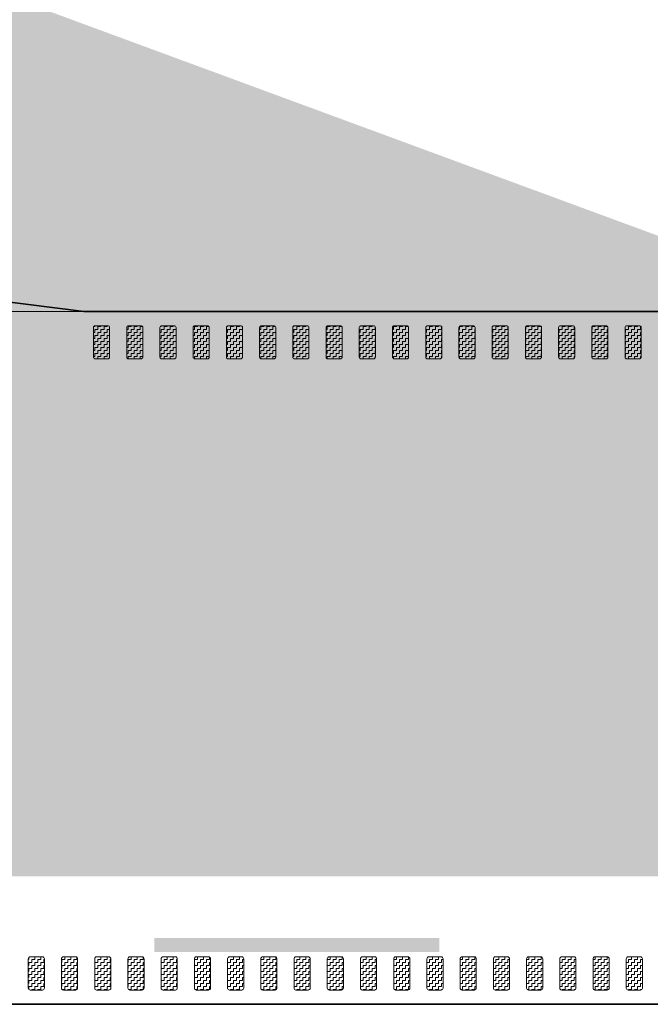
# Model space of a CAD drawing. Header units: metres. Extents: x -699 to 2316, y -1199 to 781.
# Tile 426 of 593: x 842.39 to 849.04, y -225.93 to -215.56. Entities that reach past the tile are written whole.
import ezdxf

# ---------------------------------------------------------------- set-up
doc = ezdxf.new("R2010")
doc.units = ezdxf.units.M
for name, pattern in [('HIDDENX2', [19.05, 12.7, -6.35]), ('VW-3-3_STREEP', [6, 3, -3]), ('VW-9-3_STREEP', [12, 9, -3])]:
    doc.linetypes.add(name, pattern=pattern)
for name, color, linetype, lineweight in [('N-WA-VW-MARKERING_DYNAMISCH-G', 7, 'Continuous', 35), ('N-WE-VH-KANTVERHARDING-G', 210, 'Continuous', 35), ('N-WE-VW-MARKERING_LANGS_STREEP_33-G', 7, 'VW-3-3_STREEP', 13), ('N-WE-VW-MARKERING_LANGS_STREEP_93-G', 7, 'VW-9-3_STREEP', 13)]:
    doc.layers.add(name, color=color, linetype=linetype, lineweight=lineweight)
doc.layers.add('X-XX-AL-TEKENBLAD_VIEWPORT-G', color=7, linetype='Continuous', lineweight=18, plot=False)
pattern_1 = [(180, (0, 63.882073), (-0.03175, -0.03175), [0.03175, -0.03175]), (270, (-0.03175, 63.882073), (0.03175, -0.03175), [0.03175, -0.03175])]

msp = doc.modelspace()

# ---------------------------------------------------------------- hatches: boundary and pattern name
at = {"layer": 'N-WA-VW-MARKERING_DYNAMISCH-G', "lineweight": 9}
h = msp.add_hatch(dxfattribs=at)
h.set_pattern_fill('ZIGZAG', color=8, scale=0.01, angle=180, style=0)
h.set_pattern_definition(pattern_1)
edge = h.paths.add_edge_path()
edge.add_line((843.1888, -218.7794), (843.3188, -218.7794))
edge.add_arc((843.3188, -218.7994), 0.02, 0, 90, ccw=False)
edge.add_line((843.3388, -218.7994), (843.3388, -219.1094))
edge.add_arc((843.3188, -219.1094), 0.02, 270, 360, ccw=False)
edge.add_line((843.3188, -219.1294), (843.1888, -219.1294))
edge.add_arc((843.1888, -219.1094), 0.02, 180, 270, ccw=False)
edge.add_line((843.1688, -219.1094), (843.1688, -218.7994))
edge.add_arc((843.1888, -218.7994), 0.02, 90, 180, ccw=False)
h = msp.add_hatch(dxfattribs=at)
h.set_pattern_fill('ZIGZAG', color=8, scale=0.01, angle=180, style=0)
h.set_pattern_definition(pattern_1)
edge = h.paths.add_edge_path()
edge.add_line((843.5388, -218.7794), (843.6688, -218.7794))
edge.add_arc((843.6688, -218.7994), 0.02, 0, 90, ccw=False)
edge.add_line((843.6888, -218.7994), (843.6888, -219.1094))
edge.add_arc((843.6688, -219.1094), 0.02, 270, 360, ccw=False)
edge.add_line((843.6688, -219.1294), (843.5388, -219.1294))
edge.add_arc((843.5388, -219.1094), 0.02, 180, 270, ccw=False)
edge.add_line((843.5188, -219.1094), (843.5188, -218.7994))
edge.add_arc((843.5388, -218.7994), 0.02, 90, 180, ccw=False)
h = msp.add_hatch(dxfattribs=at)
h.set_pattern_fill('ZIGZAG', color=8, scale=0.01, angle=180, style=0)
h.set_pattern_definition(pattern_1)
edge = h.paths.add_edge_path()
edge.add_line((843.8888, -218.7794), (844.0188, -218.7794))
edge.add_arc((844.0188, -218.7994), 0.02, 0, 90, ccw=False)
edge.add_line((844.0388, -218.7994), (844.0388, -219.1094))
edge.add_arc((844.0188, -219.1094), 0.02, 270, 360, ccw=False)
edge.add_line((844.0188, -219.1294), (843.8888, -219.1294))
edge.add_arc((843.8888, -219.1094), 0.02, 180, 270, ccw=False)
edge.add_line((843.8688, -219.1094), (843.8688, -218.7994))
edge.add_arc((843.8888, -218.7994), 0.02, 90, 180, ccw=False)
h = msp.add_hatch(dxfattribs=at)
h.set_pattern_fill('ZIGZAG', color=8, scale=0.01, angle=180, style=0)
h.set_pattern_definition(pattern_1)
edge = h.paths.add_edge_path()
edge.add_line((844.2388, -218.7794), (844.3688, -218.7794))
edge.add_arc((844.3688, -218.7994), 0.02, 0, 90, ccw=False)
edge.add_line((844.3888, -218.7994), (844.3888, -219.1094))
edge.add_arc((844.3688, -219.1094), 0.02, 270, 360, ccw=False)
edge.add_line((844.3688, -219.1294), (844.2388, -219.1294))
edge.add_arc((844.2388, -219.1094), 0.02, 180, 270, ccw=False)
edge.add_line((844.2188, -219.1094), (844.2188, -218.7994))
edge.add_arc((844.2388, -218.7994), 0.02, 90, 180, ccw=False)
h = msp.add_hatch(dxfattribs=at)
h.set_pattern_fill('ZIGZAG', color=8, scale=0.01, angle=180, style=0)
h.set_pattern_definition(pattern_1)
edge = h.paths.add_edge_path()
edge.add_line((844.5888, -218.7794), (844.7188, -218.7794))
edge.add_arc((844.7188, -218.7994), 0.02, 0, 90, ccw=False)
edge.add_line((844.7388, -218.7994), (844.7388, -219.1094))
edge.add_arc((844.7188, -219.1094), 0.02, 270, 360, ccw=False)
edge.add_line((844.7188, -219.1294), (844.5888, -219.1294))
edge.add_arc((844.5888, -219.1094), 0.02, 180, 270, ccw=False)
edge.add_line((844.5688, -219.1094), (844.5688, -218.7994))
edge.add_arc((844.5888, -218.7994), 0.02, 90, 180, ccw=False)
h = msp.add_hatch(dxfattribs=at)
h.set_pattern_fill('ZIGZAG', color=8, scale=0.01, angle=180, style=0)
h.set_pattern_definition(pattern_1)
edge = h.paths.add_edge_path()
edge.add_line((844.9388, -218.7794), (845.0688, -218.7794))
edge.add_arc((845.0688, -218.7994), 0.02, 0, 90, ccw=False)
edge.add_line((845.0888, -218.7994), (845.0888, -219.1094))
edge.add_arc((845.0688, -219.1094), 0.02, 270, 360, ccw=False)
edge.add_line((845.0688, -219.1294), (844.9388, -219.1294))
edge.add_arc((844.9388, -219.1094), 0.02, 180, 270, ccw=False)
edge.add_line((844.9188, -219.1094), (844.9188, -218.7994))
edge.add_arc((844.9388, -218.7994), 0.02, 90, 180, ccw=False)
h = msp.add_hatch(dxfattribs=at)
h.set_pattern_fill('ZIGZAG', color=8, scale=0.01, angle=180, style=0)
h.set_pattern_definition(pattern_1)
edge = h.paths.add_edge_path()
edge.add_line((845.2888, -218.7794), (845.4188, -218.7794))
edge.add_arc((845.4188, -218.7994), 0.02, 0, 90, ccw=False)
edge.add_line((845.4388, -218.7994), (845.4388, -219.1094))
edge.add_arc((845.4188, -219.1094), 0.02, 270, 360, ccw=False)
edge.add_line((845.4188, -219.1294), (845.2888, -219.1294))
edge.add_arc((845.2888, -219.1094), 0.02, 180, 270, ccw=False)
edge.add_line((845.2688, -219.1094), (845.2688, -218.7994))
edge.add_arc((845.2888, -218.7994), 0.02, 90, 180, ccw=False)
h = msp.add_hatch(dxfattribs=at)
h.set_pattern_fill('ZIGZAG', color=8, scale=0.01, angle=180, style=0)
h.set_pattern_definition(pattern_1)
edge = h.paths.add_edge_path()
edge.add_line((845.6388, -218.7794), (845.7688, -218.7794))
edge.add_arc((845.7688, -218.7994), 0.02, 0, 90, ccw=False)
edge.add_line((845.7888, -218.7994), (845.7888, -219.1094))
edge.add_arc((845.7688, -219.1094), 0.02, 270, 360, ccw=False)
edge.add_line((845.7688, -219.1294), (845.6388, -219.1294))
edge.add_arc((845.6388, -219.1094), 0.02, 180, 270, ccw=False)
edge.add_line((845.6188, -219.1094), (845.6188, -218.7994))
edge.add_arc((845.6388, -218.7994), 0.02, 90, 180, ccw=False)
h = msp.add_hatch(dxfattribs=at)
h.set_pattern_fill('ZIGZAG', color=8, scale=0.01, angle=180, style=0)
h.set_pattern_definition(pattern_1)
edge = h.paths.add_edge_path()
edge.add_line((845.9888, -218.7794), (846.1188, -218.7794))
edge.add_arc((846.1188, -218.7994), 0.02, 0, 90, ccw=False)
edge.add_line((846.1388, -218.7994), (846.1388, -219.1094))
edge.add_arc((846.1188, -219.1094), 0.02, 270, 360, ccw=False)
edge.add_line((846.1188, -219.1294), (845.9888, -219.1294))
edge.add_arc((845.9888, -219.1094), 0.02, 180, 270, ccw=False)
edge.add_line((845.9688, -219.1094), (845.9688, -218.7994))
edge.add_arc((845.9888, -218.7994), 0.02, 90, 180, ccw=False)
h = msp.add_hatch(dxfattribs=at)
h.set_pattern_fill('ZIGZAG', color=8, scale=0.01, angle=180, style=0)
h.set_pattern_definition(pattern_1)
edge = h.paths.add_edge_path()
edge.add_line((846.3388, -218.7794), (846.4688, -218.7794))
edge.add_arc((846.4688, -218.7994), 0.02, 0, 90, ccw=False)
edge.add_line((846.4888, -218.7994), (846.4888, -219.1094))
edge.add_arc((846.4688, -219.1094), 0.02, 270, 360, ccw=False)
edge.add_line((846.4688, -219.1294), (846.3388, -219.1294))
edge.add_arc((846.3388, -219.1094), 0.02, 180, 270, ccw=False)
edge.add_line((846.3188, -219.1094), (846.3188, -218.7994))
edge.add_arc((846.3388, -218.7994), 0.02, 90, 180, ccw=False)
h = msp.add_hatch(dxfattribs=at)
h.set_pattern_fill('ZIGZAG', color=8, scale=0.01, angle=180, style=0)
h.set_pattern_definition(pattern_1)
edge = h.paths.add_edge_path()
edge.add_line((846.6888, -218.7794), (846.8188, -218.7794))
edge.add_arc((846.8188, -218.7994), 0.02, 0, 90, ccw=False)
edge.add_line((846.8388, -218.7994), (846.8388, -219.1094))
edge.add_arc((846.8188, -219.1094), 0.02, 270, 360, ccw=False)
edge.add_line((846.8188, -219.1294), (846.6888, -219.1294))
edge.add_arc((846.6888, -219.1094), 0.02, 180, 270, ccw=False)
edge.add_line((846.6688, -219.1094), (846.6688, -218.7994))
edge.add_arc((846.6888, -218.7994), 0.02, 90, 180, ccw=False)
h = msp.add_hatch(dxfattribs=at)
h.set_pattern_fill('ZIGZAG', color=8, scale=0.01, angle=180, style=0)
h.set_pattern_definition(pattern_1)
edge = h.paths.add_edge_path()
edge.add_line((847.0388, -218.7794), (847.1688, -218.7794))
edge.add_arc((847.1688, -218.7994), 0.02, 0, 90, ccw=False)
edge.add_line((847.1888, -218.7994), (847.1888, -219.1094))
edge.add_arc((847.1688, -219.1094), 0.02, 270, 360, ccw=False)
edge.add_line((847.1688, -219.1294), (847.0388, -219.1294))
edge.add_arc((847.0388, -219.1094), 0.02, 180, 270, ccw=False)
edge.add_line((847.0188, -219.1094), (847.0188, -218.7994))
edge.add_arc((847.0388, -218.7994), 0.02, 90, 180, ccw=False)
h = msp.add_hatch(dxfattribs=at)
h.set_pattern_fill('ZIGZAG', color=8, scale=0.01, angle=180, style=0)
h.set_pattern_definition(pattern_1)
edge = h.paths.add_edge_path()
edge.add_line((847.3888, -218.7794), (847.5188, -218.7794))
edge.add_arc((847.5188, -218.7994), 0.02, 0, 90, ccw=False)
edge.add_line((847.5388, -218.7994), (847.5388, -219.1094))
edge.add_arc((847.5188, -219.1094), 0.02, 270, 360, ccw=False)
edge.add_line((847.5188, -219.1294), (847.3888, -219.1294))
edge.add_arc((847.3888, -219.1094), 0.02, 180, 270, ccw=False)
edge.add_line((847.3688, -219.1094), (847.3688, -218.7994))
edge.add_arc((847.3888, -218.7994), 0.02, 90, 180, ccw=False)
h = msp.add_hatch(dxfattribs=at)
h.set_pattern_fill('ZIGZAG', color=8, scale=0.01, angle=180, style=0)
h.set_pattern_definition(pattern_1)
edge = h.paths.add_edge_path()
edge.add_line((847.7388, -218.7794), (847.8688, -218.7794))
edge.add_arc((847.8688, -218.7994), 0.02, 0, 90, ccw=False)
edge.add_line((847.8888, -218.7994), (847.8888, -219.1094))
edge.add_arc((847.8688, -219.1094), 0.02, 270, 360, ccw=False)
edge.add_line((847.8688, -219.1294), (847.7388, -219.1294))
edge.add_arc((847.7388, -219.1094), 0.02, 180, 270, ccw=False)
edge.add_line((847.7188, -219.1094), (847.7188, -218.7994))
edge.add_arc((847.7388, -218.7994), 0.02, 90, 180, ccw=False)
h = msp.add_hatch(dxfattribs=at)
h.set_pattern_fill('ZIGZAG', color=8, scale=0.01, angle=180, style=0)
h.set_pattern_definition(pattern_1)
edge = h.paths.add_edge_path()
edge.add_line((848.0888, -218.7794), (848.2188, -218.7794))
edge.add_arc((848.2188, -218.7994), 0.02, 0, 90, ccw=False)
edge.add_line((848.2388, -218.7994), (848.2388, -219.1094))
edge.add_arc((848.2188, -219.1094), 0.02, 270, 360, ccw=False)
edge.add_line((848.2188, -219.1294), (848.0888, -219.1294))
edge.add_arc((848.0888, -219.1094), 0.02, 180, 270, ccw=False)
edge.add_line((848.0688, -219.1094), (848.0688, -218.7994))
edge.add_arc((848.0888, -218.7994), 0.02, 90, 180, ccw=False)
h = msp.add_hatch(dxfattribs=at)
h.set_pattern_fill('ZIGZAG', color=8, scale=0.01, angle=180, style=0)
h.set_pattern_definition(pattern_1)
edge = h.paths.add_edge_path()
edge.add_line((848.4388, -218.7794), (848.5688, -218.7794))
edge.add_arc((848.5688, -218.7994), 0.02, 0, 90, ccw=False)
edge.add_line((848.5888, -218.7994), (848.5888, -219.1094))
edge.add_arc((848.5688, -219.1094), 0.02, 270, 360, ccw=False)
edge.add_line((848.5688, -219.1294), (848.4388, -219.1294))
edge.add_arc((848.4388, -219.1094), 0.02, 180, 270, ccw=False)
edge.add_line((848.4188, -219.1094), (848.4188, -218.7994))
edge.add_arc((848.4388, -218.7994), 0.02, 90, 180, ccw=False)
h = msp.add_hatch(dxfattribs=at)
h.set_pattern_fill('ZIGZAG', color=8, scale=0.01, angle=180, style=0)
h.set_pattern_definition(pattern_1)
edge = h.paths.add_edge_path()
edge.add_line((848.7888, -218.7794), (848.9188, -218.7794))
edge.add_arc((848.9188, -218.7994), 0.02, 0, 90, ccw=False)
edge.add_line((848.9388, -218.7994), (848.9388, -219.1094))
edge.add_arc((848.9188, -219.1094), 0.02, 270, 360, ccw=False)
edge.add_line((848.9188, -219.1294), (848.7888, -219.1294))
edge.add_arc((848.7888, -219.1094), 0.02, 180, 270, ccw=False)
edge.add_line((848.7688, -219.1094), (848.7688, -218.7994))
edge.add_arc((848.7888, -218.7994), 0.02, 90, 180, ccw=False)
h = msp.add_hatch(dxfattribs=at)
h.set_pattern_fill('ZIGZAG', color=8, scale=0.01, angle=180, style=0)
h.set_pattern_definition(pattern_1)
edge = h.paths.add_edge_path()
edge.add_line((842.5017, -225.4294), (842.6317, -225.4294))
edge.add_arc((842.6317, -225.4494), 0.02, 0, 90, ccw=False)
edge.add_line((842.6517, -225.4494), (842.6517, -225.7594))
edge.add_arc((842.6317, -225.7594), 0.02, 270, 360, ccw=False)
edge.add_line((842.6317, -225.7794), (842.5017, -225.7794))
edge.add_arc((842.5017, -225.7594), 0.02, 180, 270, ccw=False)
edge.add_line((842.4817, -225.7594), (842.4817, -225.4494))
edge.add_arc((842.5017, -225.4494), 0.02, 90, 180, ccw=False)
h = msp.add_hatch(dxfattribs=at)
h.set_pattern_fill('ZIGZAG', color=8, scale=0.01, angle=180, style=0)
h.set_pattern_definition(pattern_1)
edge = h.paths.add_edge_path()
edge.add_line((842.8517, -225.4294), (842.9817, -225.4294))
edge.add_arc((842.9817, -225.4494), 0.02, 0, 90, ccw=False)
edge.add_line((843.0017, -225.4494), (843.0017, -225.7594))
edge.add_arc((842.9817, -225.7594), 0.02, 270, 360, ccw=False)
edge.add_line((842.9817, -225.7794), (842.8517, -225.7794))
edge.add_arc((842.8517, -225.7594), 0.02, 180, 270, ccw=False)
edge.add_line((842.8317, -225.7594), (842.8317, -225.4494))
edge.add_arc((842.8517, -225.4494), 0.02, 90, 180, ccw=False)
h = msp.add_hatch(dxfattribs=at)
h.set_pattern_fill('ZIGZAG', color=8, scale=0.01, angle=180, style=0)
h.set_pattern_definition(pattern_1)
edge = h.paths.add_edge_path()
edge.add_line((843.2017, -225.4294), (843.3317, -225.4294))
edge.add_arc((843.3317, -225.4494), 0.02, 0, 90, ccw=False)
edge.add_line((843.3517, -225.4494), (843.3517, -225.7594))
edge.add_arc((843.3317, -225.7594), 0.02, 270, 360, ccw=False)
edge.add_line((843.3317, -225.7794), (843.2017, -225.7794))
edge.add_arc((843.2017, -225.7594), 0.02, 180, 270, ccw=False)
edge.add_line((843.1817, -225.7594), (843.1817, -225.4494))
edge.add_arc((843.2017, -225.4494), 0.02, 90, 180, ccw=False)
h = msp.add_hatch(dxfattribs=at)
h.set_pattern_fill('ZIGZAG', color=8, scale=0.01, angle=180, style=0)
h.set_pattern_definition(pattern_1)
edge = h.paths.add_edge_path()
edge.add_line((843.5517, -225.4294), (843.6817, -225.4294))
edge.add_arc((843.6817, -225.4494), 0.02, 0, 90, ccw=False)
edge.add_line((843.7017, -225.4494), (843.7017, -225.7594))
edge.add_arc((843.6817, -225.7594), 0.02, 270, 360, ccw=False)
edge.add_line((843.6817, -225.7794), (843.5517, -225.7794))
edge.add_arc((843.5517, -225.7594), 0.02, 180, 270, ccw=False)
edge.add_line((843.5317, -225.7594), (843.5317, -225.4494))
edge.add_arc((843.5517, -225.4494), 0.02, 90, 180, ccw=False)
h = msp.add_hatch(dxfattribs=at)
h.set_pattern_fill('ZIGZAG', color=8, scale=0.01, angle=180, style=0)
h.set_pattern_definition(pattern_1)
edge = h.paths.add_edge_path()
edge.add_line((843.9017, -225.4294), (844.0317, -225.4294))
edge.add_arc((844.0317, -225.4494), 0.02, 0, 90, ccw=False)
edge.add_line((844.0517, -225.4494), (844.0517, -225.7594))
edge.add_arc((844.0317, -225.7594), 0.02, 270, 360, ccw=False)
edge.add_line((844.0317, -225.7794), (843.9017, -225.7794))
edge.add_arc((843.9017, -225.7594), 0.02, 180, 270, ccw=False)
edge.add_line((843.8817, -225.7594), (843.8817, -225.4494))
edge.add_arc((843.9017, -225.4494), 0.02, 90, 180, ccw=False)
h = msp.add_hatch(dxfattribs=at)
h.set_pattern_fill('ZIGZAG', color=8, scale=0.01, angle=180, style=0)
h.set_pattern_definition(pattern_1)
edge = h.paths.add_edge_path()
edge.add_line((844.2517, -225.4294), (844.3817, -225.4294))
edge.add_arc((844.3817, -225.4494), 0.02, 0, 90, ccw=False)
edge.add_line((844.4017, -225.4494), (844.4017, -225.7594))
edge.add_arc((844.3817, -225.7594), 0.02, 270, 360, ccw=False)
edge.add_line((844.3817, -225.7794), (844.2517, -225.7794))
edge.add_arc((844.2517, -225.7594), 0.02, 180, 270, ccw=False)
edge.add_line((844.2317, -225.7594), (844.2317, -225.4494))
edge.add_arc((844.2517, -225.4494), 0.02, 90, 180, ccw=False)
h = msp.add_hatch(dxfattribs=at)
h.set_pattern_fill('ZIGZAG', color=8, scale=0.01, angle=180, style=0)
h.set_pattern_definition(pattern_1)
edge = h.paths.add_edge_path()
edge.add_line((844.6017, -225.4294), (844.7317, -225.4294))
edge.add_arc((844.7317, -225.4494), 0.02, 0, 90, ccw=False)
edge.add_line((844.7517, -225.4494), (844.7517, -225.7594))
edge.add_arc((844.7317, -225.7594), 0.02, 270, 360, ccw=False)
edge.add_line((844.7317, -225.7794), (844.6017, -225.7794))
edge.add_arc((844.6017, -225.7594), 0.02, 180, 270, ccw=False)
edge.add_line((844.5817, -225.7594), (844.5817, -225.4494))
edge.add_arc((844.6017, -225.4494), 0.02, 90, 180, ccw=False)
h = msp.add_hatch(dxfattribs=at)
h.set_pattern_fill('ZIGZAG', color=8, scale=0.01, angle=180, style=0)
h.set_pattern_definition(pattern_1)
edge = h.paths.add_edge_path()
edge.add_line((844.9517, -225.4294), (845.0817, -225.4294))
edge.add_arc((845.0817, -225.4494), 0.02, 0, 90, ccw=False)
edge.add_line((845.1017, -225.4494), (845.1017, -225.7594))
edge.add_arc((845.0817, -225.7594), 0.02, 270, 360, ccw=False)
edge.add_line((845.0817, -225.7794), (844.9517, -225.7794))
edge.add_arc((844.9517, -225.7594), 0.02, 180, 270, ccw=False)
edge.add_line((844.9317, -225.7594), (844.9317, -225.4494))
edge.add_arc((844.9517, -225.4494), 0.02, 90, 180, ccw=False)
h = msp.add_hatch(dxfattribs=at)
h.set_pattern_fill('ZIGZAG', color=8, scale=0.01, angle=180, style=0)
h.set_pattern_definition(pattern_1)
edge = h.paths.add_edge_path()
edge.add_line((845.3017, -225.4294), (845.4317, -225.4294))
edge.add_arc((845.4317, -225.4494), 0.02, 0, 90, ccw=False)
edge.add_line((845.4517, -225.4494), (845.4517, -225.7594))
edge.add_arc((845.4317, -225.7594), 0.02, 270, 360, ccw=False)
edge.add_line((845.4317, -225.7794), (845.3017, -225.7794))
edge.add_arc((845.3017, -225.7594), 0.02, 180, 270, ccw=False)
edge.add_line((845.2817, -225.7594), (845.2817, -225.4494))
edge.add_arc((845.3017, -225.4494), 0.02, 90, 180, ccw=False)
h = msp.add_hatch(dxfattribs=at)
h.set_pattern_fill('ZIGZAG', color=8, scale=0.01, angle=180, style=0)
h.set_pattern_definition(pattern_1)
edge = h.paths.add_edge_path()
edge.add_line((845.6517, -225.4294), (845.7817, -225.4294))
edge.add_arc((845.7817, -225.4494), 0.02, 0, 90, ccw=False)
edge.add_line((845.8017, -225.4494), (845.8017, -225.7594))
edge.add_arc((845.7817, -225.7594), 0.02, 270, 360, ccw=False)
edge.add_line((845.7817, -225.7794), (845.6517, -225.7794))
edge.add_arc((845.6517, -225.7594), 0.02, 180, 270, ccw=False)
edge.add_line((845.6317, -225.7594), (845.6317, -225.4494))
edge.add_arc((845.6517, -225.4494), 0.02, 90, 180, ccw=False)
h = msp.add_hatch(dxfattribs=at)
h.set_pattern_fill('ZIGZAG', color=8, scale=0.01, angle=180, style=0)
h.set_pattern_definition(pattern_1)
edge = h.paths.add_edge_path()
edge.add_line((846.0017, -225.4294), (846.1317, -225.4294))
edge.add_arc((846.1317, -225.4494), 0.02, 0, 90, ccw=False)
edge.add_line((846.1517, -225.4494), (846.1517, -225.7594))
edge.add_arc((846.1317, -225.7594), 0.02, 270, 360, ccw=False)
edge.add_line((846.1317, -225.7794), (846.0017, -225.7794))
edge.add_arc((846.0017, -225.7594), 0.02, 180, 270, ccw=False)
edge.add_line((845.9817, -225.7594), (845.9817, -225.4494))
edge.add_arc((846.0017, -225.4494), 0.02, 90, 180, ccw=False)
h = msp.add_hatch(dxfattribs=at)
h.set_pattern_fill('ZIGZAG', color=8, scale=0.01, angle=180, style=0)
h.set_pattern_definition(pattern_1)
edge = h.paths.add_edge_path()
edge.add_line((846.3517, -225.4294), (846.4817, -225.4294))
edge.add_arc((846.4817, -225.4494), 0.02, 0, 90, ccw=False)
edge.add_line((846.5017, -225.4494), (846.5017, -225.7594))
edge.add_arc((846.4817, -225.7594), 0.02, 270, 360, ccw=False)
edge.add_line((846.4817, -225.7794), (846.3517, -225.7794))
edge.add_arc((846.3517, -225.7594), 0.02, 180, 270, ccw=False)
edge.add_line((846.3317, -225.7594), (846.3317, -225.4494))
edge.add_arc((846.3517, -225.4494), 0.02, 90, 180, ccw=False)
h = msp.add_hatch(dxfattribs=at)
h.set_pattern_fill('ZIGZAG', color=8, scale=0.01, angle=180, style=0)
h.set_pattern_definition(pattern_1)
edge = h.paths.add_edge_path()
edge.add_line((846.7017, -225.4294), (846.8317, -225.4294))
edge.add_arc((846.8317, -225.4494), 0.02, 0, 90, ccw=False)
edge.add_line((846.8517, -225.4494), (846.8517, -225.7594))
edge.add_arc((846.8317, -225.7594), 0.02, 270, 360, ccw=False)
edge.add_line((846.8317, -225.7794), (846.7017, -225.7794))
edge.add_arc((846.7017, -225.7594), 0.02, 180, 270, ccw=False)
edge.add_line((846.6817, -225.7594), (846.6817, -225.4494))
edge.add_arc((846.7017, -225.4494), 0.02, 90, 180, ccw=False)
h = msp.add_hatch(dxfattribs=at)
h.set_pattern_fill('ZIGZAG', color=8, scale=0.01, angle=180, style=0)
h.set_pattern_definition(pattern_1)
edge = h.paths.add_edge_path()
edge.add_line((847.0517, -225.4294), (847.1817, -225.4294))
edge.add_arc((847.1817, -225.4494), 0.02, 0, 90, ccw=False)
edge.add_line((847.2017, -225.4494), (847.2017, -225.7594))
edge.add_arc((847.1817, -225.7594), 0.02, 270, 360, ccw=False)
edge.add_line((847.1817, -225.7794), (847.0517, -225.7794))
edge.add_arc((847.0517, -225.7594), 0.02, 180, 270, ccw=False)
edge.add_line((847.0317, -225.7594), (847.0317, -225.4494))
edge.add_arc((847.0517, -225.4494), 0.02, 90, 180, ccw=False)
h = msp.add_hatch(dxfattribs=at)
h.set_pattern_fill('ZIGZAG', color=8, scale=0.01, angle=180, style=0)
h.set_pattern_definition(pattern_1)
edge = h.paths.add_edge_path()
edge.add_line((847.4017, -225.4294), (847.5317, -225.4294))
edge.add_arc((847.5317, -225.4494), 0.02, 0, 90, ccw=False)
edge.add_line((847.5517, -225.4494), (847.5517, -225.7594))
edge.add_arc((847.5317, -225.7594), 0.02, 270, 360, ccw=False)
edge.add_line((847.5317, -225.7794), (847.4017, -225.7794))
edge.add_arc((847.4017, -225.7594), 0.02, 180, 270, ccw=False)
edge.add_line((847.3817, -225.7594), (847.3817, -225.4494))
edge.add_arc((847.4017, -225.4494), 0.02, 90, 180, ccw=False)
h = msp.add_hatch(dxfattribs=at)
h.set_pattern_fill('ZIGZAG', color=8, scale=0.01, angle=180, style=0)
h.set_pattern_definition(pattern_1)
edge = h.paths.add_edge_path()
edge.add_line((847.7517, -225.4294), (847.8817, -225.4294))
edge.add_arc((847.8817, -225.4494), 0.02, 0, 90, ccw=False)
edge.add_line((847.9017, -225.4494), (847.9017, -225.7594))
edge.add_arc((847.8817, -225.7594), 0.02, 270, 360, ccw=False)
edge.add_line((847.8817, -225.7794), (847.7517, -225.7794))
edge.add_arc((847.7517, -225.7594), 0.02, 180, 270, ccw=False)
edge.add_line((847.7317, -225.7594), (847.7317, -225.4494))
edge.add_arc((847.7517, -225.4494), 0.02, 90, 180, ccw=False)
h = msp.add_hatch(dxfattribs=at)
h.set_pattern_fill('ZIGZAG', color=8, scale=0.01, angle=180, style=0)
h.set_pattern_definition(pattern_1)
edge = h.paths.add_edge_path()
edge.add_line((848.1017, -225.4294), (848.2317, -225.4294))
edge.add_arc((848.2317, -225.4494), 0.02, 0, 90, ccw=False)
edge.add_line((848.2517, -225.4494), (848.2517, -225.7594))
edge.add_arc((848.2317, -225.7594), 0.02, 270, 360, ccw=False)
edge.add_line((848.2317, -225.7794), (848.1017, -225.7794))
edge.add_arc((848.1017, -225.7594), 0.02, 180, 270, ccw=False)
edge.add_line((848.0817, -225.7594), (848.0817, -225.4494))
edge.add_arc((848.1017, -225.4494), 0.02, 90, 180, ccw=False)
h = msp.add_hatch(dxfattribs=at)
h.set_pattern_fill('ZIGZAG', color=8, scale=0.01, angle=180, style=0)
h.set_pattern_definition(pattern_1)
edge = h.paths.add_edge_path()
edge.add_line((848.4517, -225.4294), (848.5817, -225.4294))
edge.add_arc((848.5817, -225.4494), 0.02, 0, 90, ccw=False)
edge.add_line((848.6017, -225.4494), (848.6017, -225.7594))
edge.add_arc((848.5817, -225.7594), 0.02, 270, 360, ccw=False)
edge.add_line((848.5817, -225.7794), (848.4517, -225.7794))
edge.add_arc((848.4517, -225.7594), 0.02, 180, 270, ccw=False)
edge.add_line((848.4317, -225.7594), (848.4317, -225.4494))
edge.add_arc((848.4517, -225.4494), 0.02, 90, 180, ccw=False)
h = msp.add_hatch(dxfattribs=at)
h.set_pattern_fill('ZIGZAG', color=8, scale=0.01, angle=180, style=0)
h.set_pattern_definition(pattern_1)
edge = h.paths.add_edge_path()
edge.add_line((848.8017, -225.4294), (848.9317, -225.4294))
edge.add_arc((848.9317, -225.4494), 0.02, 0, 90, ccw=False)
edge.add_line((848.9517, -225.4494), (848.9517, -225.7594))
edge.add_arc((848.9317, -225.7594), 0.02, 270, 360, ccw=False)
edge.add_line((848.9317, -225.7794), (848.8017, -225.7794))
edge.add_arc((848.8017, -225.7594), 0.02, 180, 270, ccw=False)
edge.add_line((848.7817, -225.7594), (848.7817, -225.4494))
edge.add_arc((848.8017, -225.4494), 0.02, 90, 180, ccw=False)

# ---------------------------------------------------------------- linework, layer by layer
at = {"layer": 'N-WA-VW-MARKERING_DYNAMISCH-G', "color": 8, "lineweight": 9}
for points in [[(843.1888, -218.7794), (843.3188, -218.7794, -0.4142136), (843.3388, -218.7994), (843.3388, -219.1094, -0.4142136), (843.3188, -219.1294), (843.1888, -219.1294, -0.4142136), (843.1688, -219.1094), (843.1688, -218.7994, -0.4142136)], [(843.5388, -218.7794), (843.6688, -218.7794, -0.4142136), (843.6888, -218.7994), (843.6888, -219.1094, -0.4142136), (843.6688, -219.1294), (843.5388, -219.1294, -0.4142136), (843.5188, -219.1094), (843.5188, -218.7994, -0.4142136)], [(843.8888, -218.7794), (844.0188, -218.7794, -0.4142136), (844.0388, -218.7994), (844.0388, -219.1094, -0.4142136), (844.0188, -219.1294), (843.8888, -219.1294, -0.4142136), (843.8688, -219.1094), (843.8688, -218.7994, -0.4142136)], [(844.2388, -218.7794), (844.3688, -218.7794, -0.4142136), (844.3888, -218.7994), (844.3888, -219.1094, -0.4142136), (844.3688, -219.1294), (844.2388, -219.1294, -0.4142136), (844.2188, -219.1094), (844.2188, -218.7994, -0.4142136)], [(844.5888, -218.7794), (844.7188, -218.7794, -0.4142136), (844.7388, -218.7994), (844.7388, -219.1094, -0.4142136), (844.7188, -219.1294), (844.5888, -219.1294, -0.4142136), (844.5688, -219.1094), (844.5688, -218.7994, -0.4142136)], [(844.9388, -218.7794), (845.0688, -218.7794, -0.4142136), (845.0888, -218.7994), (845.0888, -219.1094, -0.4142136), (845.0688, -219.1294), (844.9388, -219.1294, -0.4142136), (844.9188, -219.1094), (844.9188, -218.7994, -0.4142136)], [(845.2888, -218.7794), (845.4188, -218.7794, -0.4142136), (845.4388, -218.7994), (845.4388, -219.1094, -0.4142136), (845.4188, -219.1294), (845.2888, -219.1294, -0.4142136), (845.2688, -219.1094), (845.2688, -218.7994, -0.4142136)], [(845.6388, -218.7794), (845.7688, -218.7794, -0.4142136), (845.7888, -218.7994), (845.7888, -219.1094, -0.4142136), (845.7688, -219.1294), (845.6388, -219.1294, -0.4142136), (845.6188, -219.1094), (845.6188, -218.7994, -0.4142136)], [(845.9888, -218.7794), (846.1188, -218.7794, -0.4142136), (846.1388, -218.7994), (846.1388, -219.1094, -0.4142136), (846.1188, -219.1294), (845.9888, -219.1294, -0.4142136), (845.9688, -219.1094), (845.9688, -218.7994, -0.4142136)], [(846.3388, -218.7794), (846.4688, -218.7794, -0.4142136), (846.4888, -218.7994), (846.4888, -219.1094, -0.4142136), (846.4688, -219.1294), (846.3388, -219.1294, -0.4142136), (846.3188, -219.1094), (846.3188, -218.7994, -0.4142136)], [(846.6888, -218.7794), (846.8188, -218.7794, -0.4142136), (846.8388, -218.7994), (846.8388, -219.1094, -0.4142136), (846.8188, -219.1294), (846.6888, -219.1294, -0.4142136), (846.6688, -219.1094), (846.6688, -218.7994, -0.4142136)], [(847.0388, -218.7794), (847.1688, -218.7794, -0.4142136), (847.1888, -218.7994), (847.1888, -219.1094, -0.4142136), (847.1688, -219.1294), (847.0388, -219.1294, -0.4142136), (847.0188, -219.1094), (847.0188, -218.7994, -0.4142136)], [(847.3888, -218.7794), (847.5188, -218.7794, -0.4142136), (847.5388, -218.7994), (847.5388, -219.1094, -0.4142136), (847.5188, -219.1294), (847.3888, -219.1294, -0.4142136), (847.3688, -219.1094), (847.3688, -218.7994, -0.4142136)], [(847.7388, -218.7794), (847.8688, -218.7794, -0.4142136), (847.8888, -218.7994), (847.8888, -219.1094, -0.4142136), (847.8688, -219.1294), (847.7388, -219.1294, -0.4142136), (847.7188, -219.1094), (847.7188, -218.7994, -0.4142136)], [(848.0888, -218.7794), (848.2188, -218.7794, -0.4142136), (848.2388, -218.7994), (848.2388, -219.1094, -0.4142136), (848.2188, -219.1294), (848.0888, -219.1294, -0.4142136), (848.0688, -219.1094), (848.0688, -218.7994, -0.4142136)], [(848.4388, -218.7794), (848.5688, -218.7794, -0.4142136), (848.5888, -218.7994), (848.5888, -219.1094, -0.4142136), (848.5688, -219.1294), (848.4388, -219.1294, -0.4142136), (848.4188, -219.1094), (848.4188, -218.7994, -0.4142136)], [(848.7888, -218.7794), (848.9188, -218.7794, -0.4142136), (848.9388, -218.7994), (848.9388, -219.1094, -0.4142136), (848.9188, -219.1294), (848.7888, -219.1294, -0.4142136), (848.7688, -219.1094), (848.7688, -218.7994, -0.4142136)], [(842.5017, -225.4294), (842.6317, -225.4294, -0.4142136), (842.6517, -225.4494), (842.6517, -225.7594, -0.4142136), (842.6317, -225.7794), (842.5017, -225.7794, -0.4142136), (842.4817, -225.7594), (842.4817, -225.4494, -0.4142136)], [(842.8517, -225.4294), (842.9817, -225.4294, -0.4142136), (843.0017, -225.4494), (843.0017, -225.7594, -0.4142136), (842.9817, -225.7794), (842.8517, -225.7794, -0.4142136), (842.8317, -225.7594), (842.8317, -225.4494, -0.4142136)], [(843.2017, -225.4294), (843.3317, -225.4294, -0.4142136), (843.3517, -225.4494), (843.3517, -225.7594, -0.4142136), (843.3317, -225.7794), (843.2017, -225.7794, -0.4142136), (843.1817, -225.7594), (843.1817, -225.4494, -0.4142136)], [(843.5517, -225.4294), (843.6817, -225.4294, -0.4142136), (843.7017, -225.4494), (843.7017, -225.7594, -0.4142136), (843.6817, -225.7794), (843.5517, -225.7794, -0.4142136), (843.5317, -225.7594), (843.5317, -225.4494, -0.4142136)], [(843.9017, -225.4294), (844.0317, -225.4294, -0.4142136), (844.0517, -225.4494), (844.0517, -225.7594, -0.4142136), (844.0317, -225.7794), (843.9017, -225.7794, -0.4142136), (843.8817, -225.7594), (843.8817, -225.4494, -0.4142136)], [(844.2517, -225.4294), (844.3817, -225.4294, -0.4142136), (844.4017, -225.4494), (844.4017, -225.7594, -0.4142136), (844.3817, -225.7794), (844.2517, -225.7794, -0.4142136), (844.2317, -225.7594), (844.2317, -225.4494, -0.4142136)], [(844.6017, -225.4294), (844.7317, -225.4294, -0.4142136), (844.7517, -225.4494), (844.7517, -225.7594, -0.4142136), (844.7317, -225.7794), (844.6017, -225.7794, -0.4142136), (844.5817, -225.7594), (844.5817, -225.4494, -0.4142136)], [(844.9517, -225.4294), (845.0817, -225.4294, -0.4142136), (845.1017, -225.4494), (845.1017, -225.7594, -0.4142136), (845.0817, -225.7794), (844.9517, -225.7794, -0.4142136), (844.9317, -225.7594), (844.9317, -225.4494, -0.4142136)], [(845.3017, -225.4294), (845.4317, -225.4294, -0.4142136), (845.4517, -225.4494), (845.4517, -225.7594, -0.4142136), (845.4317, -225.7794), (845.3017, -225.7794, -0.4142136), (845.2817, -225.7594), (845.2817, -225.4494, -0.4142136)], [(845.6517, -225.4294), (845.7817, -225.4294, -0.4142136), (845.8017, -225.4494), (845.8017, -225.7594, -0.4142136), (845.7817, -225.7794), (845.6517, -225.7794, -0.4142136), (845.6317, -225.7594), (845.6317, -225.4494, -0.4142136)], [(846.0017, -225.4294), (846.1317, -225.4294, -0.4142136), (846.1517, -225.4494), (846.1517, -225.7594, -0.4142136), (846.1317, -225.7794), (846.0017, -225.7794, -0.4142136), (845.9817, -225.7594), (845.9817, -225.4494, -0.4142136)], [(846.3517, -225.4294), (846.4817, -225.4294, -0.4142136), (846.5017, -225.4494), (846.5017, -225.7594, -0.4142136), (846.4817, -225.7794), (846.3517, -225.7794, -0.4142136), (846.3317, -225.7594), (846.3317, -225.4494, -0.4142136)], [(846.7017, -225.4294), (846.8317, -225.4294, -0.4142136), (846.8517, -225.4494), (846.8517, -225.7594, -0.4142136), (846.8317, -225.7794), (846.7017, -225.7794, -0.4142136), (846.6817, -225.7594), (846.6817, -225.4494, -0.4142136)], [(847.0517, -225.4294), (847.1817, -225.4294, -0.4142136), (847.2017, -225.4494), (847.2017, -225.7594, -0.4142136), (847.1817, -225.7794), (847.0517, -225.7794, -0.4142136), (847.0317, -225.7594), (847.0317, -225.4494, -0.4142136)], [(847.4017, -225.4294), (847.5317, -225.4294, -0.4142136), (847.5517, -225.4494), (847.5517, -225.7594, -0.4142136), (847.5317, -225.7794), (847.4017, -225.7794, -0.4142136), (847.3817, -225.7594), (847.3817, -225.4494, -0.4142136)], [(847.7517, -225.4294), (847.8817, -225.4294, -0.4142136), (847.9017, -225.4494), (847.9017, -225.7594, -0.4142136), (847.8817, -225.7794), (847.7517, -225.7794, -0.4142136), (847.7317, -225.7594), (847.7317, -225.4494, -0.4142136)], [(848.1017, -225.4294), (848.2317, -225.4294, -0.4142136), (848.2517, -225.4494), (848.2517, -225.7594, -0.4142136), (848.2317, -225.7794), (848.1017, -225.7794, -0.4142136), (848.0817, -225.7594), (848.0817, -225.4494, -0.4142136)], [(848.4517, -225.4294), (848.5817, -225.4294, -0.4142136), (848.6017, -225.4494), (848.6017, -225.7594, -0.4142136), (848.5817, -225.7794), (848.4517, -225.7794, -0.4142136), (848.4317, -225.7594), (848.4317, -225.4494, -0.4142136)], [(848.8017, -225.4294), (848.9317, -225.4294, -0.4142136), (848.9517, -225.4494), (848.9517, -225.7594, -0.4142136), (848.9317, -225.7794), (848.8017, -225.7794, -0.4142136), (848.7817, -225.7594), (848.7817, -225.4494, -0.4142136)]]:
    msp.add_lwpolyline(points, format="xyb", close=True, dxfattribs=at)
at = {"layer": 'N-WE-VH-KANTVERHARDING-G'}
for p, q in [((821.0688, -215.8794), (843.0688, -218.6294)), ((843.0688, -218.6294), (853.2321, -218.6294)), ((843.0688, -218.6294), (853.2321, -218.6294)), ((758.069, -225.9294), (853.2321, -225.9294))]:
    msp.add_line(p, q, dxfattribs=at)
at = {"layer": 'N-WE-VH-KANTVERHARDING-G', "color": 8, "linetype": 'HIDDENX2', "lineweight": 5, "ltscale": 0.2}
msp.add_line((769.5688, -218.6294), (843.0688, -218.6294), dxfattribs=at)
at = {"layer": 'N-WE-VW-MARKERING_LANGS_STREEP_33-G', "color": 253, "linetype": 'Continuous'}
for points in [[(843.8116, -219.1794), (846.8116, -219.1794), (843.8116, -219.3294), (846.8116, -219.3294)], [(843.8116, -225.3794), (846.8116, -225.3794), (843.8116, -225.2294), (846.8116, -225.2294)]]:
    msp.add_solid(points, dxfattribs=at)
at = {"layer": 'N-WE-VW-MARKERING_LANGS_STREEP_93-G', "color": 253, "linetype": 'Continuous'}
for points in [[(843.8116, -222.0794), (852.8116, -222.0794), (843.8116, -222.1794), (852.8116, -222.1794)], [(843.8116, -222.4794), (852.8116, -222.4794), (843.8116, -222.3794), (852.8116, -222.3794)]]:
    msp.add_solid(points, dxfattribs=at)
at = {"layer": 'X-XX-AL-TEKENBLAD_VIEWPORT-G', "color": 3, "const_width": 5}
msp.add_lwpolyline([(853.2321, -222.0135), (758.069, -186.9347)], dxfattribs=at)
msp.add_lwpolyline([(758.069, -186.9347), (852.8116, -186.9347), (852.8116, -222.0794), (758.069, -222.0794)], close=True, dxfattribs=at)

doc.saveas('drawing.dxf')
